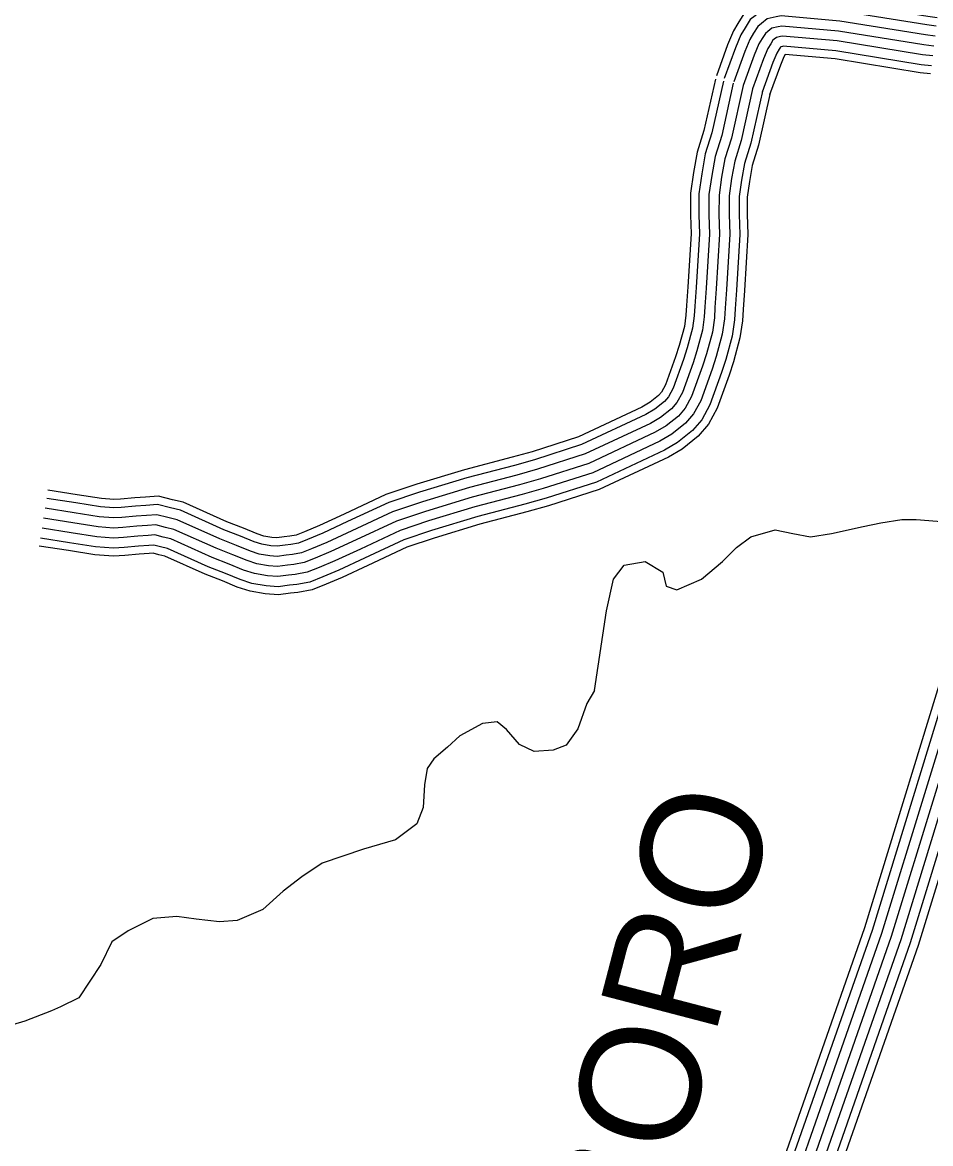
# Model space of a CAD drawing. Extents: x 1788175 to 1969470, y 584502 to 738744.
# Drawn here: x 1869423 to 1872221, y 649099 to 652552 of the extents above; entities that cross this region are included whole.
import ezdxf

# ---------------------------------------------------------------- set-up
doc = ezdxf.new("R2010")
doc.units = 0
for name, color, linetype in [('DESIGN - ROW - Right-of-Way and Easement Labels', 7, 'Continuous'), ('DESIGN - TRANSPORTATION - Text', 7, 'Continuous'), ('SURVEY - CENTERLINE - Preliminary Text', 7, 'Continuous'), ('SURVEY - TRANSPORTATION - Roads', 7, 'Continuous')]:
    doc.layers.add(name, color=color, linetype=linetype)

msp = doc.modelspace()

# ---------------------------------------------------------------- linework, layer by layer
at = {"layer": 'DESIGN - TRANSPORTATION - Text'}
for points in [[(1871186, 650494.7), (1871222.4, 650739.8), (1871244.1, 650837.4), (1871276.6, 650880.7), (1871341.7, 650891.6), (1871395.9, 650859.1), (1871406.8, 650815.7), (1871439.3, 650804.9), (1871515.2, 650837.4), (1871580.2, 650891.6), (1871623.6, 650935), (1871667, 650967.5), (1871742.9, 650989.2), (1871797.1, 650978.3), (1871851.3, 650967.5), (1871916.4, 650978.3), (1872014, 651000), (1872068.2, 651010.9), (1872133.2, 651021.7), (1872176.6, 651021.7), (1872306.7, 651010.9)], [(1871186, 650494.7), (1871162.1, 650454.4), (1871134, 650376.4), (1871098, 650326.3), (1871058, 650310.3), (1871000, 650306.3), (1870954.1, 650328.4), (1870914.1, 650374.4), (1870886.2, 650398.4), (1870840.2, 650392.4), (1870770.2, 650354.4), (1870732.2, 650320.4), (1870690.1, 650284.4), (1870670.1, 650254.4), (1870662.1, 650204.4), (1870658, 650134.3), (1870638, 650084.3), (1870572, 650034.3), (1870474, 650006.3), (1870346, 649962.3), (1870284, 649920.3), (1870226, 649876.3), (1870163.9, 649820.2), (1870084, 649786.2), (1870030, 649782.3), (1869958, 649790.3), (1869898, 649798.3), (1869824.1, 649792.3), (1869748.1, 649754.3), (1869698.1, 649720.3), (1869664, 649650.3), (1869596, 649548.2), (1869540, 649520.2), (1869512, 649508.2), (1869430, 649476.2), (1869364, 649456.2)]]:
    msp.add_lwpolyline(points, dxfattribs=at)
at = {"layer": 'SURVEY - CENTERLINE - Preliminary Text'}
for points in [[(1870730.7, 645078.7), (1870834, 645548.8), (1871002.1, 646321.5), (1871166.2, 647038.5), (1871232.3, 647273.2), (1871387.2, 647866.7), (1871547.9, 648389.9), (1871712.3, 648890), (1872018.7, 649764.5), (1872291.2, 650651.3), (1872678.4, 651828.4), (1872862.7, 652398.6)], [(1870755.2, 645075), (1870858.1, 645543.5), (1871026.2, 646316.1), (1871190.1, 647032.4), (1871256.2, 647266.7), (1871410.9, 647860), (1871571.5, 648382.4), (1871735.7, 648882), (1872042.1, 649756.8), (1872314.8, 650643.8), (1872701.9, 651820.8), (1872886.2, 652391)], [(1870785.9, 645070.4), (1870888.4, 645536.9), (1871056.4, 646309.4), (1871220.2, 647024.7), (1871286.1, 647258.6), (1871440.8, 647851.5), (1871601, 648373), (1871765, 648872.1), (1872071.6, 649747.1), (1872344.3, 650634.4), (1872731.4, 651811.1), (1872915.7, 652381.4)], [(1870816.6, 645065.7), (1870918.7, 645530.3), (1871086.7, 646302.6), (1871250.2, 647017.1), (1871316, 647250.5), (1871470.6, 647843), (1871630.6, 648363.6), (1871794.4, 648862.1), (1872101.1, 649737.4), (1872373.9, 650625), (1872760.8, 651801.5), (1872945.2, 652371.9)], [(1870847.3, 645061.1), (1870949, 645523.7), (1871117, 646295.9), (1871280.3, 647009.4), (1871345.9, 647242.3), (1871500.4, 647834.6), (1871660.1, 648354.2), (1871823.8, 648852.2), (1872130.5, 649727.8), (1872403.4, 650615.6), (1872790.3, 651791.9), (1872974.7, 652362.4)], [(1870878, 645056.4), (1870979.3, 645517), (1871147.2, 646289.1), (1871310.3, 647001.7), (1871375.9, 647234.2), (1871530.3, 647826.1), (1871689.7, 648344.8), (1871853.1, 648842.2), (1872160, 649718.1), (1872432.9, 650606.2), (1872819.8, 651782.3), (1873004.2, 652352.8)], [(1870903.5, 645052.5), (1871004.4, 645511.5), (1871172.3, 646283.5), (1871335.2, 646995.4), (1871400.7, 647227.5), (1871555, 647819.1), (1871714.2, 648337), (1871877.5, 648833.9), (1872184.4, 649710), (1872457.4, 650598.4), (1872844.2, 651774.3), (1873028.7, 652344.9)]]:
    msp.add_lwpolyline(points, dxfattribs=at)
at = {"layer": 'SURVEY - TRANSPORTATION - Roads'}
for points in [[(1872242.2, 652566.8), (1872213.3, 652570.3), (1871948.4, 652613), (1871757.2, 652629.8), (1871733.8, 652624.7), (1871692.5, 652616.2), (1871665.2, 652593.2), (1871646.1, 652578.6), (1871627.8, 652548.9), (1871613.7, 652526.3), (1871596, 652483.7), (1871561.3, 652388.3)], [(1872239.1, 652541.3), (1872209.7, 652544.8), (1871945.2, 652587.5), (1871758.9, 652603.9), (1871739.1, 652599.6), (1871704.1, 652592.3), (1871681.3, 652573.1), (1871665.5, 652561), (1871649.6, 652535.3), (1871636.6, 652514.5), (1871619.9, 652474.4), (1871585.5, 652379.5)], [(1872235.4, 652510.5), (1872205.4, 652514.1), (1871941.4, 652556.7), (1871760.9, 652572.6), (1871745.6, 652569.2), (1871718.1, 652563.6), (1871700.7, 652548.9), (1871688.8, 652539.8), (1871676, 652519), (1871664.3, 652500.2), (1871648.8, 652463.1), (1871614.6, 652368.9)], [(1872231.7, 652479.7), (1872201.1, 652483.4), (1871937.6, 652525.9), (1871762.8, 652541.3), (1871752, 652538.9), (1871732.1, 652534.8), (1871720.2, 652524.7), (1871712.2, 652518.7), (1871702.3, 652502.6), (1871691.9, 652485.9), (1871677.7, 652451.9), (1871643.8, 652358.3)], [(1872231.7, 652479.7), (1872201.1, 652483.4), (1871937.6, 652525.9), (1871762.8, 652541.3), (1871752, 652538.9), (1871732.1, 652534.8), (1871720.2, 652524.7), (1871712.2, 652518.7), (1871702.3, 652502.6), (1871691.9, 652485.9), (1871677.7, 652451.9), (1871643.8, 652358.3)], [(1872228, 652449), (1872196.8, 652452.7), (1871933.7, 652495.2), (1871764.8, 652510), (1871758.4, 652508.6), (1871746.1, 652506), (1871739.6, 652500.5), (1871735.6, 652497.5), (1871728.7, 652486.3), (1871719.5, 652471.7), (1871706.6, 652440.6), (1871672.9, 652347.8)], [(1872224.4, 652418.2), (1872192.5, 652422), (1871929.9, 652464.4), (1871766.8, 652478.7), (1871764.9, 652478.3), (1871760, 652477.3), (1871759, 652476.3), (1871759, 652476.3), (1871755, 652469.9), (1871747.2, 652457.4), (1871735.5, 652429.4), (1871702, 652337.2)], [(1872221.4, 652393.6), (1872189, 652397.5), (1871926.9, 652439.8), (1871773.7, 652453.3), (1871769.2, 652446), (1871758.5, 652420.4), (1871725.3, 652328.8)], [(1871558.1, 652377.5), (1871522.8, 652219), (1871502.2, 652153.2), (1871490.9, 652090.2), (1871481.7, 652026.5), (1871481.6, 651958.8), (1871483.5, 651901.4), (1871473.5, 651737.8), (1871469.5, 651679.9), (1871467.6, 651650.8), (1871462.8, 651615.6), (1871446.7, 651556.8), (1871435.7, 651522.2), (1871404.6, 651436.4), (1871392, 651413.8), (1871383.2, 651403.1), (1871357, 651382.5), (1871331.7, 651367.6), (1871136.6, 651275.8), (1870993.6, 651230.1), (1870931.9, 651212.8), (1870785, 651174.7), (1870638.3, 651129.9), (1870542.4, 651097.9), (1870414.1, 651037.9), (1870337.8, 651002.8), (1870291.5, 650983.5), (1870266, 650973), (1870246.6, 650969.4), (1870229, 650967.6), (1870206.4, 650964.6), (1870191.5, 650965.7), (1870166.4, 650969.9), (1870145.8, 650976.8), (1870103.7, 650994.1), (1870053, 651013.6), (1869917.6, 651074.3), (1869884.8, 651081.9), (1869841.8, 651093.4), (1869801.5, 651090.3), (1869768.9, 651088.3), (1869724.6, 651084.3), (1869704.2, 651082.9), (1869666.1, 651086.1), (1869591.3, 651097.6), (1869501.4, 651111.7)], [(1871704.3, 652344.8), (1871667.5, 652180.2), (1871647.9, 652117.5), (1871638.7, 652066.3), (1871631.4, 652015.7), (1871631.3, 651961.1), (1871633.3, 651899.3), (1871622.9, 651728), (1871618.8, 651669.9), (1871616.7, 651635.8), (1871609.8, 651585.5), (1871590.3, 651514.4), (1871577.5, 651474), (1871541.3, 651374.2), (1871516, 651328.7), (1871488.1, 651295.3), (1871441.7, 651258.6), (1871401.6, 651235.1), (1871191.4, 651136.2), (1871036.6, 651086.7), (1870971, 651068.3), (1870825.7, 651030.5), (1870683.8, 650987.2), (1870598, 650958.6), (1870477.1, 650902.1), (1870397.9, 650865.6), (1870348.7, 650845.1), (1870308.7, 650828.7), (1870267.8, 650821), (1870246.2, 650818.9), (1870211, 650814.2), (1870173.8, 650816.9), (1870130.1, 650824.2), (1870093.6, 650836.4), (1870048.3, 650855), (1869995.5, 650875.4), (1869869.6, 650931.7), (1869848.5, 650936.6), (1869827.7, 650942.2), (1869811.8, 650941), (1869780.3, 650939), (1869736.6, 650935.1), (1869703.2, 650932.7), (1869648.3, 650937.3), (1869568.2, 650949.7), (1869478.3, 650963.8)], [(1871674, 652351.6), (1871637.6, 652188.3), (1871617.7, 652124.9), (1871608.1, 652071.3), (1871600.4, 652018), (1871600.3, 651960.7), (1871602.3, 651899.7), (1871592, 651730), (1871587.9, 651672), (1871585.8, 651638.9), (1871579.3, 651591.8), (1871560.6, 651523.2), (1871548.2, 651484), (1871513, 651387), (1871490.4, 651346.3), (1871466.4, 651317.6), (1871424.2, 651284.3), (1871387.2, 651262.5), (1871180.1, 651165.1), (1871027.7, 651116.4), (1870962.9, 651098.2), (1870817.3, 651060.4), (1870674.4, 651016.8), (1870586.5, 650987.5), (1870464.1, 650930.3), (1870385.5, 650894), (1870336.9, 650873.8), (1870299.9, 650858.6), (1870263.5, 650851.7), (1870242.6, 650849.7), (1870210, 650845.3), (1870177.4, 650847.7), (1870137.6, 650854.4), (1870104.4, 650865.5), (1870059.8, 650883.8), (1870007.4, 650904), (1869879.6, 650961.2), (1869856, 650966.7), (1869830.6, 650973.5), (1869809.7, 650971.9), (1869777.9, 650969.9), (1869734.1, 650966), (1869703.4, 650963.8), (1869652, 650968.1), (1869573, 650980.3), (1869483.1, 650994.4)], [(1871643.8, 652358.3), (1871607.6, 652196.3), (1871587.5, 652132.3), (1871577.5, 652076.2), (1871569.4, 652020.2), (1871569.3, 651960.2), (1871571.3, 651900.2), (1871561.1, 651732.1), (1871557, 651674), (1871555, 651642), (1871548.9, 651598), (1871530.8, 651532), (1871518.8, 651494), (1871484.7, 651399.9), (1871464.7, 651363.9), (1871444.7, 651339.9), (1871406.7, 651309.9), (1871372.7, 651290), (1871168.7, 651194), (1871018.8, 651146.1), (1870954.8, 651128.1), (1870808.9, 651090.2), (1870664.9, 651046.3), (1870575, 651016.3), (1870451, 650958.4), (1870373, 650922.4), (1870325, 650902.4), (1870291, 650888.4), (1870259.1, 650882.5), (1870239.1, 650880.5), (1870209.1, 650876.5), (1870181.1, 650878.5), (1870145.2, 650884.5), (1870115.2, 650894.6), (1870071.2, 650912.6), (1870019.3, 650932.6), (1869889.5, 650990.8), (1869863.5, 650996.8), (1869833.5, 651004.8), (1869807.6, 651002.8), (1869775.6, 651000.8), (1869731.6, 650996.9), (1869703.6, 650994.9), (1869655.7, 650998.9), (1869577.8, 651011), (1869487.9, 651025)], [(1871643.8, 652358.3), (1871607.6, 652196.3), (1871587.5, 652132.3), (1871577.5, 652076.2), (1871569.4, 652020.2), (1871569.3, 651960.2), (1871571.3, 651900.2), (1871561.1, 651732.1), (1871557, 651674), (1871555, 651642), (1871548.9, 651598), (1871530.8, 651532), (1871518.8, 651494), (1871484.7, 651399.9), (1871464.7, 651363.9), (1871444.7, 651339.9), (1871406.7, 651309.9), (1871372.7, 651290), (1871168.7, 651194), (1871018.8, 651146.1), (1870954.8, 651128.1), (1870808.9, 651090.2), (1870664.9, 651046.3), (1870575, 651016.3), (1870451, 650958.4), (1870373, 650922.4), (1870325, 650902.4), (1870291, 650888.4), (1870259.1, 650882.5), (1870239.1, 650880.5), (1870209.1, 650876.5), (1870181.1, 650878.5), (1870145.2, 650884.5), (1870115.2, 650894.6), (1870071.2, 650912.6), (1870019.3, 650932.6), (1869889.5, 650990.8), (1869863.5, 650996.8), (1869833.5, 651004.8), (1869807.6, 651002.8), (1869775.6, 651000.8), (1869731.6, 650996.9), (1869703.6, 650994.9), (1869655.7, 650998.9), (1869577.8, 651011), (1869487.9, 651025)], [(1871613.5, 652365.1), (1871577.6, 652204.3), (1871557.4, 652139.7), (1871546.9, 652081.2), (1871538.4, 652022.4), (1871538.3, 651959.7), (1871540.2, 651900.6), (1871530.1, 651734.1), (1871526.1, 651676.1), (1871524.1, 651645.1), (1871518.5, 651604.2), (1871501.1, 651540.8), (1871489.4, 651503.9), (1871456.4, 651412.8), (1871439, 651381.6), (1871422.9, 651362.3), (1871389.1, 651335.6), (1871358.2, 651317.4), (1871157.3, 651223), (1871009.9, 651175.8), (1870946.7, 651158.1), (1870800.4, 651120.1), (1870655.5, 651075.8), (1870563.5, 651045.2), (1870437.9, 650986.5), (1870360.6, 650950.8), (1870313.2, 650931.1), (1870282.2, 650918.3), (1870254.7, 650913.2), (1870235.5, 650911.3), (1870208.2, 650907.6), (1870184.8, 650909.3), (1870152.7, 650914.7), (1870126, 650923.6), (1870082.7, 650941.4), (1870031.2, 650961.3), (1869899.4, 651020.3), (1869871, 651026.9), (1869836.5, 651036.1), (1869805.4, 651033.7), (1869773.2, 651031.8), (1869729.1, 651027.8), (1869703.8, 651026), (1869659.4, 651029.7), (1869582.5, 651041.6), (1869492.6, 651055.7)], [(1871583.2, 652371.9), (1871547.6, 652212.3), (1871527.2, 652147.1), (1871516.2, 652086.1), (1871507.4, 652024.7), (1871507.3, 651959.2), (1871509.2, 651901), (1871499.2, 651736.1), (1871495.1, 651678.2), (1871493.2, 651648.2), (1871488, 651610.5), (1871471.4, 651549.5), (1871460.1, 651513.9), (1871428.1, 651425.7), (1871413.3, 651399.2), (1871401.2, 651384.6), (1871371.6, 651361.2), (1871343.7, 651344.9), (1871146, 651251.9), (1871000.9, 651205.5), (1870938.6, 651188), (1870792, 651149.9), (1870646.1, 651105.4), (1870552, 651074), (1870424.9, 651014.6), (1870348.1, 650979.2), (1870301.3, 650959.7), (1870273.4, 650948.2), (1870250.3, 650943.9), (1870231.9, 650942.1), (1870207.2, 650938.8), (1870188.5, 650940.1), (1870160.2, 650944.9), (1870136.8, 650952.7), (1870094.2, 650970.2), (1870043.2, 650989.9), (1869909.3, 651049.8), (1869878.5, 651056.9), (1869839.4, 651067.4), (1869803.3, 651064.7), (1869770.9, 651062.7), (1869726.6, 651058.7), (1869704, 651057.1), (1869663, 651060.5), (1869587.3, 651072.2), (1869497.4, 651086.3)], [(1871728.4, 652339.5), (1871691.4, 652173.8), (1871671.9, 652111.6), (1871663.1, 652062.4), (1871656.1, 652014), (1871656, 651961.5), (1871658.1, 651898.9), (1871647.6, 651726.4), (1871643.5, 651668.3), (1871641.3, 651633.4), (1871634, 651580.6), (1871614, 651507.4), (1871600.9, 651466.1), (1871563.9, 651363.9), (1871536.5, 651314.7), (1871505.5, 651277.5), (1871455.7, 651238.2), (1871413.2, 651213.2), (1871200.5, 651113.2), (1871043.7, 651063), (1870977.4, 651044.4), (1870832.4, 651006.8), (1870691.3, 650963.7), (1870607.1, 650935.6), (1870487.5, 650879.7), (1870407.9, 650843), (1870358.2, 650822.3), (1870315.8, 650804.9), (1870271.3, 650796.5), (1870249.1, 650794.3), (1870211.7, 650789.4), (1870170.8, 650792.3), (1870124.1, 650800.1), (1870084.9, 650813.3), (1870039.2, 650832), (1869986, 650852.6), (1869861.7, 650908.2), (1869842.5, 650912.6), (1869825.4, 650917.2), (1869813.5, 650916.3), (1869782.2, 650914.4), (1869738.6, 650910.4), (1869703.1, 650907.9), (1869645.4, 650912.8), (1869564.4, 650925.3), (1869474.5, 650939.4)]]:
    msp.add_lwpolyline(points, dxfattribs=at)

# ---------------------------------------------------------------- texts
at = {"layer": 'DESIGN - ROW - Right-of-Way and Easement Labels'}
msp.add_text('MURFREESBORO', height=369.999, rotation=75.3806, dxfattribs=at).set_placement((1870673.9, 646044.7))

doc.saveas('drawing.dxf')
